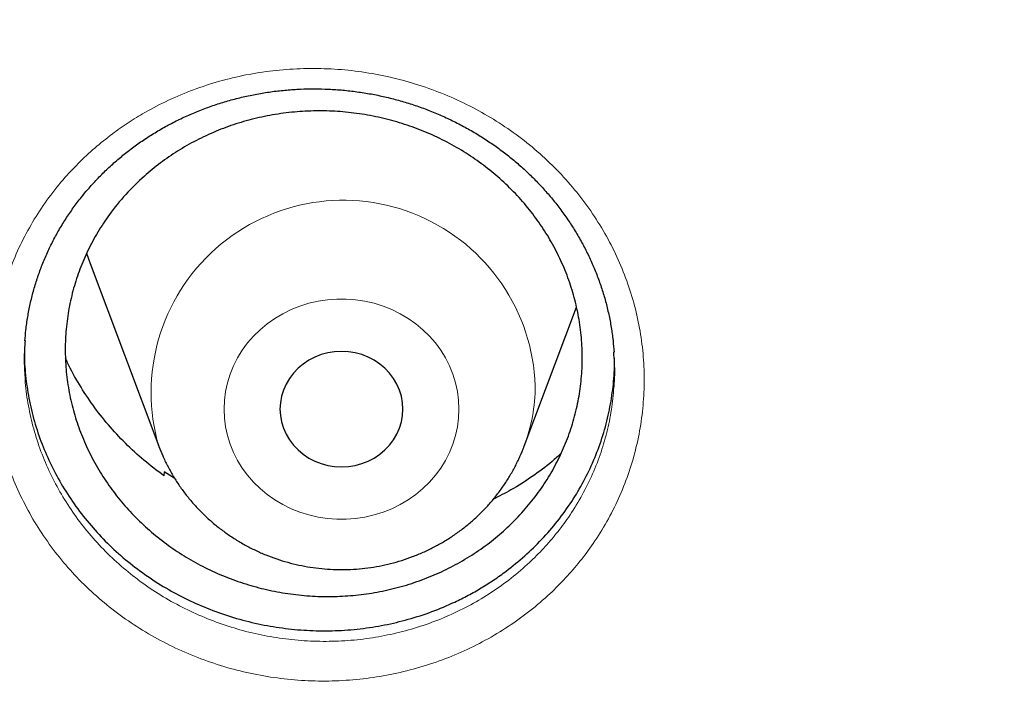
# Model space of a CAD drawing. Header units: millimetres. Extents: x 8 to 949, y 12 to 889.
# Tile 400 of 556: x 612.56 to 618.96, y 845.88 to 850.33. Entities that reach past the tile are written whole.
import ezdxf

# ---------------------------------------------------------------- set-up
doc = ezdxf.new("R2010")
doc.units = ezdxf.units.MM

msp = doc.modelspace()

# ---------------------------------------------------------------- linework, layer by layer
at = {"color": 7, "linetype": 'Continuous', "lineweight": 30}
for p, q in [((613.0157, 848.7455), (613.4627, 847.5573)), ((615.8389, 847.5573), (616.1792, 848.4617)), ((613.4627, 847.5573), (613.4636, 847.5551)), ((613.4977, 847.392), (613.4955, 847.3657)), ((613.5667, 847.3474), (613.4977, 847.392))]:
    msp.add_line(p, q, dxfattribs=at)
at = {"color": 7, "linetype": 'Continuous', "lineweight": 30, "flags": 128}
for points in [[(612.9923, 848.8124), (613.0046, 848.776), (613.0157, 848.7455)], [(615.0508, 847.7988), (615.0483, 847.8408), (615.0408, 847.8823), (615.0284, 847.9227), (615.0112, 847.9616), (614.9895, 847.9984), (614.9635, 848.0327), (614.9337, 848.0641), (614.9002, 848.0922), (614.8636, 848.1165), (614.8244, 848.1369), (614.7829, 848.153), (614.7398, 848.1646), (614.6956, 848.1717), (614.6508, 848.174), (614.606, 848.1717), (614.5618, 848.1646), (614.5187, 848.153), (614.4773, 848.1369), (614.438, 848.1165), (614.4014, 848.0922), (614.368, 848.0641), (614.3381, 848.0327), (614.3121, 847.9984), (614.2904, 847.9616), (614.2733, 847.9227), (614.2608, 847.8823), (614.2533, 847.8408), (614.2508, 847.7988), (614.2533, 847.7567), (614.2608, 847.7152), (614.2733, 847.6748), (614.2904, 847.6359), (614.3121, 847.5991), (614.3381, 847.5648), (614.368, 847.5334), (614.4014, 847.5053), (614.438, 847.481), (614.4773, 847.4606), (614.5187, 847.4445), (614.5618, 847.4329), (614.606, 847.4258), (614.6508, 847.4235), (614.6956, 847.4258), (614.7398, 847.4329), (614.7829, 847.4445), (614.8244, 847.4606), (614.8636, 847.481), (614.9002, 847.5053), (614.9337, 847.5334), (614.9635, 847.5648), (614.9895, 847.5991), (615.0112, 847.6359), (615.0284, 847.6748), (615.0408, 847.7152), (615.0483, 847.7567), (615.0508, 847.7988)]]:
    msp.add_lwpolyline(points, dxfattribs=at)
at = {"color": 252, "linetype": 'Continuous', "lineweight": 0, "flags": 128}
msp.add_lwpolyline([(615.4145, 847.7988), (615.412, 847.8564), (615.4046, 847.9137), (615.3923, 847.9702), (615.3752, 848.0256), (615.3533, 848.0796), (615.327, 848.1317), (615.2962, 848.1817), (615.2613, 848.2292), (615.2224, 848.2739), (615.1798, 848.3155), (615.1338, 848.3537), (615.0846, 848.3884), (615.0326, 848.4192), (614.9782, 848.446), (614.9216, 848.4686), (614.8633, 848.4869), (614.8036, 848.5007), (614.7429, 848.51), (614.6816, 848.5146), (614.6201, 848.5146), (614.5588, 848.51), (614.4981, 848.5007), (614.4383, 848.4869), (614.38, 848.4686), (614.3234, 848.446), (614.269, 848.4192), (614.217, 848.3884), (614.1678, 848.3537), (614.1218, 848.3155), (614.0792, 848.2739), (614.0403, 848.2292), (614.0054, 848.1817), (613.9746, 848.1317), (613.9483, 848.0796), (613.9265, 848.0256), (613.9094, 847.9702), (613.8971, 847.9137), (613.8896, 847.8564), (613.8872, 847.7988), (613.8896, 847.7411), (613.8971, 847.6838), (613.9094, 847.6273), (613.9265, 847.5719), (613.9483, 847.5179), (613.9746, 847.4658), (614.0054, 847.4158), (614.0403, 847.3684), (614.0792, 847.3237), (614.1218, 847.282), (614.1678, 847.2438), (614.217, 847.2091), (614.269, 847.1783), (614.3234, 847.1515), (614.38, 847.1289), (614.4383, 847.1106), (614.4981, 847.0968), (614.5588, 847.0875), (614.6201, 847.0829), (614.6816, 847.0829), (614.7429, 847.0875), (614.8036, 847.0968), (614.8633, 847.1106), (614.9216, 847.1289), (614.9782, 847.1515), (615.0326, 847.1783), (615.0846, 847.2091), (615.1338, 847.2438), (615.1798, 847.282), (615.2224, 847.3237), (615.2613, 847.3684), (615.2962, 847.4158), (615.327, 847.4658), (615.3533, 847.5179), (615.3752, 847.5719), (615.3923, 847.6273), (615.4046, 847.6838), (615.412, 847.7411), (615.4145, 847.7988)], dxfattribs=at)
at = {"color": 252, "linetype": 'Continuous', "lineweight": 0}
for centre, radius, start, end in [((614.662, 847.9078), 1.2495, 1.96822, 196.29262), ((614.7934, 847.9514), 1.1173, 339.41437, 359.96258)]:
    msp.add_arc(centre, radius, start, end, dxfattribs=at)
for points, knots in [([(628.0008, 880.2977), (627.5042, 880.2918), (626.5111, 880.2799), (625.0242, 880.1843), (623.5431, 880.0318), (622.0707, 879.8172), (620.6184, 879.544), (619.1888, 879.2136), (617.7842, 878.828), (616.3987, 878.3858), (615.0266, 877.8848), (613.6709, 877.3249), (612.3348, 876.706), (611.0291, 876.0325), (609.7561, 875.3058), (608.5258, 874.5319), (607.3398, 873.7134), (606.1995, 872.8528), (605.0998, 871.9468), (604.0365, 870.9914), (603.0124, 869.9874), (602.0305, 868.9358), (601.0988, 867.8448), (600.2192, 866.7164), (599.3982, 865.5597), (598.6363, 864.3776), (597.9338, 863.1732), (597.2873, 861.9413), (596.6947, 860.6768), (596.1581, 859.3816), (595.6798, 858.0575), (595.2641, 856.715), (594.9117, 855.3567), (594.625, 853.9933), (594.4032, 852.6277), (594.2455, 851.2627), (594.1508, 849.8925), (594.119, 848.5115), (594.1515, 847.1222), (594.2498, 845.7272), (594.4133, 844.3376), (594.6418, 842.9562), (594.933, 841.5936), (595.2851, 840.2524), (595.6962, 838.9346), (596.1675, 837.6347), (596.7015, 836.3474), (597.2982, 835.0755), (597.958, 833.822), (598.6759, 832.597), (599.4504, 831.4027), (600.2753, 830.2484), (601.1477, 829.1357), (602.065, 828.0658), (603.0306, 827.0341), (604.049, 826.0365), (605.1191, 825.0757), (606.24, 824.1545), (607.4029, 823.2804), (608.6056, 822.4551), (609.8385, 821.6849), (611.0984, 820.9701), (612.3822, 820.311), (613.6952, 819.7045), (615.043, 819.1484), (616.4236, 818.645), (617.8348, 818.1963), (619.2658, 817.8063), (620.7136, 817.4757), (622.1668, 817.2067), (623.6223, 816.9986), (625.0773, 816.8507), (626.5377, 816.7618), (628.0097, 816.7319), (629.4905, 816.7625), (630.9774, 816.8546), (632.4585, 817.008), (633.9309, 817.2224), (635.3833, 817.4957), (636.8129, 817.826), (638.2174, 818.2117), (639.6029, 818.6539), (640.975, 819.1548), (642.3307, 819.7147), (643.6668, 820.3337), (644.9726, 821.0072), (646.2455, 821.7339), (647.4758, 822.5078), (648.6618, 823.3263), (649.8022, 824.1869), (650.9018, 825.0928), (651.9652, 826.0483), (652.9893, 827.0523), (653.9712, 828.1038), (654.9028, 829.1949), (655.7825, 830.3233), (656.6035, 831.48), (657.3653, 832.662), (658.0678, 833.8665), (658.7143, 835.0983), (659.307, 836.3628), (659.8436, 837.6581), (660.3218, 838.9821), (660.7375, 840.3246), (661.0899, 841.683), (661.3766, 843.0464), (661.5984, 844.412), (661.7561, 845.777), (661.8509, 847.1471), (661.8827, 848.5281), (661.8501, 849.9175), (661.7519, 851.3124), (661.5883, 852.702), (661.3599, 854.0835), (661.0686, 855.446), (660.7165, 856.7873), (660.3054, 858.105), (659.8341, 859.4049), (659.3002, 860.6922), (658.7034, 861.9641), (658.0436, 863.2176), (657.3258, 864.4427), (656.5512, 865.637), (655.7263, 866.7912), (654.8539, 867.904), (653.9367, 868.9738), (652.971, 870.0055), (651.9526, 871.0032), (650.8825, 871.964), (649.7616, 872.8852), (648.5987, 873.7593), (647.396, 874.5845), (646.1631, 875.3548), (644.9032, 876.0696), (643.6194, 876.7287), (642.3064, 877.3352), (640.9586, 877.8912), (639.578, 878.3947), (638.1668, 878.8433), (636.7358, 879.2334), (635.288, 879.564), (633.8348, 879.8329), (632.3793, 880.0412), (630.9243, 880.1883), (629.4639, 880.2805), (628.4885, 880.292), (628.0008, 880.2977)], [0, 0, 0, 0, 0.007, 0.014, 0.021, 0.028, 0.035, 0.041875, 0.04875, 0.055625, 0.0625, 0.0695, 0.0765, 0.0835, 0.0905, 0.0975, 0.104375, 0.11125, 0.118125, 0.125, 0.132, 0.139, 0.146, 0.153, 0.16, 0.166875, 0.17375, 0.180625, 0.1875, 0.1945, 0.2015, 0.2085, 0.2155, 0.2225, 0.229375, 0.23625, 0.243125, 0.25, 0.257, 0.264, 0.271, 0.278, 0.285, 0.291875, 0.29875, 0.305625, 0.3125, 0.3195, 0.3265, 0.3335, 0.3405, 0.3475, 0.354375, 0.36125, 0.368125, 0.375, 0.382, 0.389, 0.396, 0.403, 0.41, 0.416875, 0.42375, 0.430625, 0.4375, 0.4445, 0.4515, 0.4585, 0.4655, 0.4725, 0.479375, 0.48625, 0.493125, 0.5, 0.507, 0.514, 0.521, 0.528, 0.535, 0.541875, 0.54875, 0.555625, 0.5625, 0.5695, 0.5765, 0.5835, 0.5905, 0.5975, 0.604375, 0.61125, 0.618125, 0.625, 0.632, 0.639, 0.646, 0.653, 0.66, 0.666875, 0.67375, 0.680625, 0.6875, 0.6945, 0.7015, 0.7085, 0.7155, 0.7225, 0.729375, 0.73625, 0.743125, 0.75, 0.757, 0.764, 0.771, 0.778, 0.785, 0.791875, 0.79875, 0.805625, 0.8125, 0.8195, 0.8265, 0.8335, 0.8405, 0.8475, 0.854375, 0.86125, 0.868125, 0.875, 0.882, 0.889, 0.896, 0.903, 0.91, 0.916875, 0.92375, 0.930625, 0.9375, 0.9445, 0.9515, 0.9585, 0.9655, 0.9725, 0.979375, 0.98625, 0.993125, 1, 1, 1, 1]), ([(613.1604, 849.5886), (613.1945, 849.6131), (613.2626, 849.6621), (613.3841, 849.7361), (613.5253, 849.8095), (613.6876, 849.8774), (613.8556, 849.9325), (614.028, 849.9739), (614.2039, 850.0011), (614.3821, 850.0146), (614.5611, 850.014), (614.7396, 849.9994), (614.9166, 849.9703), (615.0909, 849.9274), (615.2611, 849.871), (615.4256, 849.8016), (615.5833, 849.7192), (615.7334, 849.6248), (615.8748, 849.5191), (616.0063, 849.4029), (616.1267, 849.2767), (616.2358, 849.1415), (616.3327, 848.9984), (616.4164, 848.8486), (616.4862, 848.6928), (616.542, 848.5322), (616.5835, 848.3681), (616.6102, 848.2016), (616.6216, 848.0337), (616.6179, 847.8655), (616.5993, 847.6985), (616.5658, 847.534), (616.5174, 847.3733), (616.4549, 847.217), (616.3788, 847.0664), (616.294, 846.9304), (616.2034, 846.8085), (616.1098, 846.6999), (616.0019, 846.5913), (615.8779, 846.4851), (615.737, 846.3837), (615.5874, 846.2938), (615.4304, 846.2162), (615.2666, 846.1517), (615.0972, 846.1004), (614.9237, 846.0624), (614.7472, 846.0383), (614.5688, 846.0287), (614.3897, 846.0331), (614.2112, 846.0514), (614.035, 846.0837), (613.8622, 846.1301), (613.6937, 846.19), (613.5308, 846.2627), (613.3749, 846.3477), (613.2271, 846.445), (613.0881, 846.5537), (612.9591, 846.6726), (612.8412, 846.801), (612.7354, 846.9381), (612.642, 847.083), (612.5617, 847.2345), (612.4949, 847.3914), (612.4427, 847.5532), (612.4051, 847.7186), (612.3823, 847.8862), (612.3744, 848.0544), (612.382, 848.2223), (612.4046, 848.3888), (612.4419, 848.5526), (612.4937, 848.7125), (612.5599, 848.8672), (612.6399, 849.0161), (612.7328, 849.1579), (612.8329, 849.2852), (612.9378, 849.3979), (613.0445, 849.4981), (613.1218, 849.5585), (613.1604, 849.5886)], [0, 0, 0, 0, 0.009735, 0.019471, 0.03285, 0.046276, 0.059702, 0.07308, 0.086472, 0.099911, 0.11335, 0.12674, 0.14017, 0.153648, 0.167126, 0.180556, 0.193966, 0.207424, 0.220882, 0.234292, 0.247695, 0.261147, 0.274598, 0.288001, 0.301391, 0.314829, 0.328266, 0.341656, 0.355058, 0.368507, 0.381957, 0.395359, 0.408726, 0.42214, 0.435553, 0.448918, 0.460166, 0.471428, 0.482676, 0.496059, 0.50949, 0.522921, 0.536304, 0.549683, 0.56311, 0.576537, 0.589916, 0.60332, 0.616772, 0.630224, 0.643628, 0.657032, 0.670484, 0.683935, 0.697339, 0.710754, 0.724216, 0.737679, 0.751094, 0.764482, 0.777918, 0.791355, 0.804744, 0.818172, 0.831648, 0.845125, 0.858555, 0.871948, 0.88539, 0.898832, 0.912226, 0.925592, 0.939005, 0.952419, 0.965785, 0.977185, 0.9886, 1, 1, 1, 1]), ([(612.5929, 848.0055), (612.5933, 847.9943), (612.5958, 847.9322), (612.6136, 847.8198), (612.6466, 847.6699), (612.6941, 847.5235), (612.7545, 847.3812), (612.8273, 847.244), (612.9118, 847.1127), (613.0075, 846.9884), (613.1143, 846.8721), (613.2311, 846.7642), (613.3568, 846.6657), (613.4906, 846.5774), (613.6317, 846.5002), (613.7791, 846.4342), (613.9316, 846.3798), (614.088, 846.3375), (614.2475, 846.308), (614.409, 846.2911), (614.5711, 846.2869), (614.7326, 846.2954), (614.8923, 846.3169), (615.0493, 846.351), (615.2026, 846.3972), (615.3508, 846.4554), (615.4929, 846.5254), (615.6283, 846.6065), (615.7558, 846.698), (615.868, 846.794), (615.9657, 846.8921), (616.0505, 846.9904), (616.1326, 847.1005), (616.2093, 847.2236), (616.2782, 847.3598), (616.3348, 847.5011), (616.3783, 847.6466), (616.409, 847.7928), (616.4181, 847.8911), (616.4225, 847.9391)], [0, 0, 0, 0, 0.006204, 0.034344, 0.062482, 0.090519, 0.118482, 0.146544, 0.174605, 0.202567, 0.230574, 0.258682, 0.286789, 0.314797, 0.342786, 0.370875, 0.398965, 0.426954, 0.454942, 0.483029, 0.511117, 0.539104, 0.56704, 0.595074, 0.623109, 0.651044, 0.678984, 0.707024, 0.735062, 0.763001, 0.786503, 0.810033, 0.833535, 0.86144, 0.889444, 0.917452, 0.945361, 0.973337, 1, 1, 1, 1])]:
    msp.add_open_spline(points, degree=3, knots=knots, dxfattribs=at)
at = {"color": 7, "linetype": 'Continuous', "lineweight": 30}
for points, knots in [([(593.1495, 851.204), (593.1478, 851.1811), (593.1443, 851.1328), (593.1392, 851.0565), (593.1335, 850.9687), (593.1272, 850.8686), (593.1203, 850.7562), (593.1133, 850.635), (593.1062, 850.5043), (593.0993, 850.3651), (593.0927, 850.2174), (593.0856, 850.0397), (593.0785, 849.8295), (593.0721, 849.5844), (593.0675, 849.3231), (593.065, 849.0455), (593.0651, 848.7519), (593.0683, 848.4421), (593.0751, 848.1161), (593.0845, 847.8191), (593.0953, 847.5548), (593.106, 847.3317), (593.1181, 847.1144), (593.1309, 846.909), (593.1444, 846.7128), (593.1583, 846.5266), (593.1726, 846.3508), (593.1866, 846.1894), (593.2, 846.0424), (593.2128, 845.9099), (593.2244, 845.7936), (593.2349, 845.6929), (593.244, 845.6075), (593.252, 845.5348), (593.2587, 845.4748), (593.2637, 845.4305), (593.2672, 845.3994), (593.27, 845.3756), (593.2731, 845.3491), (593.2771, 845.315), (593.282, 845.2729), (593.2879, 845.2237), (593.2957, 845.1596), (593.3057, 845.0787), (593.3184, 844.9791), (593.333, 844.8674), (593.3502, 844.7386), (593.3706, 844.5923), (593.3937, 844.4316), (593.4186, 844.2654), (593.4444, 844.0986), (593.4711, 843.9323), (593.4986, 843.7666), (593.527, 843.6015), (593.5768, 843.3201), (593.6514, 842.9244), (593.7522, 842.4342), (593.8568, 841.9634), (593.965, 841.5077), (594.0823, 841.0451), (594.1901, 840.6457), (594.2849, 840.3108), (594.3635, 840.042), (594.4453, 839.7713), (594.5183, 839.5375), (594.5794, 839.3465), (594.6257, 839.2043), (594.6673, 839.0784), (594.7041, 838.9687), (594.7357, 838.8753), (594.7621, 838.798), (594.7833, 838.7365), (594.802, 838.6826), (594.822, 838.6252), (594.8468, 838.5544), (594.8776, 838.4674), (594.9143, 838.3647), (594.9572, 838.246), (595.0051, 838.1154), (595.0577, 837.9738), (595.115, 837.822), (595.1783, 837.6568), (595.248, 837.4783), (595.3318, 837.2675), (595.4278, 837.0312), (595.534, 836.7767), (595.6508, 836.5031), (595.7781, 836.2129), (595.9157, 835.9083), (596.0508, 835.6175), (596.1837, 835.3385), (596.314, 835.0715), (596.4414, 834.8165), (596.5646, 834.5753), (596.6831, 834.3478), (596.7968, 834.1337), (596.9052, 833.933), (597.0937, 833.5899), (597.3713, 833.1016), (597.6485, 832.639), (597.829, 832.3468), (597.9062, 832.223), (597.9841, 832.0993), (598.0626, 831.9759), (598.1418, 831.8526), (598.2217, 831.7295), (598.301, 831.6086), (598.3719, 831.5013), (598.432, 831.4113), (598.4797, 831.3402), (598.5201, 831.2803), (598.5532, 831.2315), (598.5788, 831.1938), (598.6003, 831.1623), (598.6221, 831.1303), (598.6487, 831.0914), (598.6843, 831.0397), (598.7297, 830.974), (598.7859, 830.893), (598.8512, 830.7996), (598.9257, 830.6939), (599.0096, 830.5759), (599.098, 830.4527), (599.1901, 830.3257), (599.2852, 830.1958), (599.3878, 830.0572), (599.4979, 829.9101), (599.6157, 829.7545), (599.741, 829.5911), (599.9074, 829.377), (600.1117, 829.119), (600.3514, 828.8234), (600.5977, 828.5265), (600.8504, 828.2292), (601.1087, 827.9324), (601.3612, 827.649), (601.6075, 827.3786), (601.8472, 827.1211), (602.0759, 826.8805), (602.2932, 826.6562), (602.4993, 826.4473), (602.6983, 826.2489), (602.89, 826.0609), (603.0909, 825.867), (603.3016, 825.6671), (603.5263, 825.4577), (603.7524, 825.2509), (603.9838, 825.0429), (604.2207, 824.8341), (604.4631, 824.6243), (604.7041, 824.4198), (604.9434, 824.2205), (605.1805, 824.0264), (605.4225, 823.832), (605.6694, 823.6374), (605.9206, 823.443), (606.1427, 823.2744), (606.3289, 823.1352), (606.4731, 823.0287), (606.6023, 822.9341), (606.7166, 822.8513), (606.8067, 822.7865), (606.8753, 822.7374), (606.9251, 822.702), (606.9661, 822.6728), (606.998, 822.6502), (607.0255, 822.6308), (607.0597, 822.6067), (607.1077, 822.573), (607.1719, 822.528), (607.2496, 822.4739), (607.3408, 822.4108), (607.4457, 822.3388), (607.5643, 822.2579), (607.6969, 822.1685), (607.91, 822.0261), (608.2023, 821.8344), (608.5724, 821.5983), (608.9502, 821.3638), (609.3355, 821.1313), (609.7283, 820.9011), (610.1286, 820.6733), (610.5365, 820.4482), (610.9883, 820.2065), (611.4859, 819.9499), (612.0313, 819.6802), (612.5873, 819.417), (613.1497, 819.1625), (613.752, 818.9024), (614.3916, 818.6404), (615.0681, 818.3792), (615.7421, 818.1345), (616.4128, 817.9058), (617.0798, 817.6927), (617.7304, 817.4985), (618.364, 817.3219), (618.9805, 817.1615), (619.5939, 817.0132), (620.2063, 816.876), (620.8761, 816.7379), (621.6048, 816.6022), (622.3928, 816.4728), (623.1837, 816.3604), (623.9771, 816.2649), (624.7679, 816.187), (625.5556, 816.1263), (626.3398, 816.0825), (627.1248, 816.0554), (627.9151, 816.045), (628.7102, 816.0517), (629.5096, 816.0758), (630.3082, 816.1173), (631.1057, 816.1759), (631.8967, 816.2512), (632.6812, 816.3428), (633.4594, 816.4504), (634.2368, 816.5746), (635.0185, 816.7165), (635.8041, 816.8767), (636.5931, 817.0556), (637.3805, 817.2524), (638.1657, 817.4672), (638.892, 817.6833), (639.5604, 817.8968), (640.1739, 818.1049), (640.7903, 818.3263), (641.4115, 818.5625), (642.0179, 818.8061), (642.6091, 819.0562), (643.1847, 819.3115), (643.7629, 819.5805), (644.3434, 819.8632), (644.9258, 820.16), (645.5097, 820.4713), (645.9836, 820.7353), (646.3463, 820.944), (646.5946, 821.0895), (646.8327, 821.2317), (647.0596, 821.3695), (647.2753, 821.5027), (647.4799, 821.631), (647.6796, 821.7581), (647.8736, 821.8834), (648.0614, 822.0064), (648.2365, 822.1227), (648.3989, 822.2319), (648.5332, 822.3232), (648.6418, 822.3978), (648.7273, 822.4568), (648.8073, 822.5124), (648.8794, 822.5628), (648.9415, 822.6064), (648.9916, 822.6418), (649.0335, 822.6714), (649.0748, 822.7007), (649.1227, 822.7348), (649.1801, 822.7759), (649.2457, 822.823), (649.3181, 822.8753), (649.4126, 822.9438), (649.5317, 823.031), (649.678, 823.1391), (649.8382, 823.2589), (650.0121, 823.3906), (650.1996, 823.5345), (650.4003, 823.6909), (650.6141, 823.86), (650.8404, 824.0422), (651.0792, 824.2377), (651.3299, 824.447), (651.5886, 824.6673), (651.8487, 824.8934), (652.104, 825.1198), (652.3815, 825.371), (652.6789, 825.6466), (652.9937, 825.946), (653.295, 826.24), (653.5906, 826.5357), (653.8799, 826.8323), (654.1624, 827.1293), (654.4308, 827.4184), (654.6855, 827.6991), (654.9269, 827.9712), (655.1701, 828.2512), (655.4202, 828.5458), (655.6823, 828.8623), (655.9472, 829.1904), (656.2259, 829.5448), (656.5178, 829.927), (656.745, 830.234), (656.8984, 830.4456), (656.976, 830.5535), (657.0491, 830.656), (657.1155, 830.75), (657.175, 830.8347), (657.2278, 830.9103), (657.2738, 830.9766), (657.3131, 831.0336), (657.3459, 831.0812), (657.3721, 831.1195), (657.3937, 831.151), (657.4159, 831.1836), (657.4431, 831.2236), (657.4775, 831.2743), (657.5177, 831.3339), (657.5702, 831.4121), (657.6364, 831.5114), (657.7176, 831.6344), (657.8085, 831.7734), (657.9087, 831.9284), (658.018, 832.0998), (658.1335, 832.2836), (658.2548, 832.4794), (658.381, 832.6866), (658.5124, 832.9061), (658.6449, 833.1315), (658.8074, 833.4132), (658.9942, 833.7455), (659.2013, 834.1258), (659.3953, 834.4936), (659.5767, 834.8484), (659.7461, 835.1899), (659.9039, 835.5179), (660.0509, 835.832), (660.1889, 836.1357), (660.3221, 836.4368), (660.4679, 836.7762), (660.6276, 837.1609), (660.7998, 837.5935), (660.9268, 837.9271), (661.0101, 838.1524), (661.0493, 838.2597), (661.0843, 838.3565), (661.1148, 838.4416), (661.1408, 838.5149), (661.1634, 838.5789), (661.182, 838.6321), (661.1969, 838.6747), (661.2095, 838.7111), (661.2242, 838.7536), (661.2434, 838.8095), (661.2672, 838.8791), (661.2943, 838.959), (661.3244, 839.049), (661.3577, 839.149), (661.3966, 839.2676), (661.4414, 839.4063), (661.4924, 839.5667), (661.547, 839.7417), (661.6049, 839.9317), (661.6655, 840.1351), (661.7276, 840.3491), (661.7897, 840.5688), (661.8505, 840.7903), (661.9493, 841.1605), (662.0795, 841.679), (662.2316, 842.3461), (662.3443, 842.8947), (662.4255, 843.3245), (662.4806, 843.6334), (662.5311, 843.9341), (662.5767, 844.2217), (662.6127, 844.4632), (662.6408, 844.6616), (662.6624, 844.82), (662.6824, 844.972), (662.6977, 845.0935), (662.7088, 845.183), (662.7155, 845.239), (662.7209, 845.2842), (662.725, 845.3185), (662.7279, 845.3432), (662.7309, 845.3689), (662.7349, 845.404), (662.7408, 845.4558), (662.7483, 845.5225), (662.7573, 845.6042), (662.7676, 845.7008), (662.7791, 845.8124), (662.7965, 845.9877), (662.8186, 846.2262), (662.8437, 846.5276), (662.8667, 846.8426), (662.8872, 847.1711), (662.9049, 847.5133), (662.9198, 847.884), (662.9309, 848.2845), (662.9368, 848.7159), (662.9366, 849.0809), (662.9333, 849.3709), (662.9296, 849.5768), (662.9247, 849.7725), (662.919, 849.9573), (662.9122, 850.1455), (662.9041, 850.3347), (662.8949, 850.5229), (662.8856, 850.6933), (662.8765, 850.8459), (662.8678, 850.9809), (662.8599, 851.0981), (662.8545, 851.1707), (662.8521, 851.204)], [0, 0, 0, 0, 0.0006002, 0.0012692, 0.0020128, 0.0029471, 0.0039857, 0.0051204, 0.0063345, 0.0076279, 0.0090004, 0.0104521, 0.0125774, 0.0148526, 0.0172774, 0.019852, 0.0225763, 0.0254503, 0.028474, 0.0316474, 0.0337187, 0.0358343, 0.0378624, 0.0397716, 0.041562, 0.0433311, 0.0449665, 0.0464683, 0.0478364, 0.0490709, 0.0501717, 0.0510871, 0.0518838, 0.0525616, 0.0531206, 0.0535608, 0.0538025, 0.05399, 0.0542257, 0.0545453, 0.0549432, 0.0554026, 0.0559226, 0.0567366, 0.0576652, 0.0587083, 0.0598661, 0.0612713, 0.0628076, 0.0643726, 0.0659334, 0.06749, 0.0690425, 0.0705908, 0.072135, 0.0769608, 0.0817456, 0.085991, 0.0903009, 0.0946998, 0.0991878, 0.1017399, 0.10432, 0.1069279, 0.1095552, 0.1110888, 0.1124659, 0.1136867, 0.1147511, 0.115659, 0.1164105, 0.1170057, 0.1174557, 0.1179854, 0.1186824, 0.1195285, 0.1205322, 0.1216936, 0.1230126, 0.1243708, 0.1258634, 0.1274905, 0.129252, 0.131148, 0.1337463, 0.1362828, 0.138749, 0.1419418, 0.1450086, 0.1479493, 0.1507639, 0.153506, 0.1561169, 0.1585965, 0.1609449, 0.163162, 0.165248, 0.167204, 0.1739014, 0.1806415, 0.1819705, 0.1833011, 0.1846334, 0.1859673, 0.1873028, 0.18864, 0.1899788, 0.191253, 0.1921547, 0.1929346, 0.1935927, 0.194129, 0.1945435, 0.1948386, 0.1951701, 0.1955992, 0.1961266, 0.1968834, 0.1977802, 0.1988171, 0.1999941, 0.2013111, 0.2027682, 0.2041286, 0.2055919, 0.2071581, 0.2088271, 0.210599, 0.2124738, 0.2144343, 0.2179813, 0.2214295, 0.2247789, 0.228465, 0.2320236, 0.2354546, 0.238758, 0.2419339, 0.2449822, 0.2477396, 0.2503836, 0.2529143, 0.2553317, 0.2576358, 0.260453, 0.2631667, 0.2659194, 0.2687131, 0.2715477, 0.2744232, 0.2773397, 0.2800492, 0.282793, 0.2855713, 0.2883841, 0.2912312, 0.29409, 0.2958607, 0.2974611, 0.2988911, 0.3001508, 0.3012402, 0.3018613, 0.3024093, 0.3028744, 0.303208, 0.303456, 0.3037747, 0.3043282, 0.305027, 0.3058709, 0.30686, 0.3079943, 0.3092737, 0.3106983, 0.3122681, 0.3161242, 0.3200332, 0.3239867, 0.3279846, 0.3320268, 0.3361135, 0.3402445, 0.34442, 0.3497321, 0.3551143, 0.3605666, 0.3660438, 0.3714685, 0.377935, 0.3843236, 0.3906338, 0.3968658, 0.4030197, 0.4090954, 0.4147526, 0.4203403, 0.4258591, 0.4313502, 0.4368411, 0.4438295, 0.4508178, 0.4578059, 0.4647939, 0.4717817, 0.4786447, 0.4855076, 0.4923705, 0.4992336, 0.5062215, 0.5132092, 0.5201969, 0.5271846, 0.5341724, 0.5410356, 0.5479014, 0.5547886, 0.5617012, 0.5687655, 0.5758562, 0.582973, 0.5901162, 0.5972856, 0.6029372, 0.6086155, 0.6143768, 0.6202297, 0.626174, 0.6316572, 0.6372159, 0.6428503, 0.6485603, 0.654346, 0.6602074, 0.6661445, 0.6687788, 0.6713477, 0.6738114, 0.67617, 0.6784235, 0.6805718, 0.6826149, 0.6847409, 0.6867397, 0.6886111, 0.6903554, 0.6919723, 0.692952, 0.6938783, 0.6947512, 0.6955563, 0.6962348, 0.6967805, 0.6971966, 0.6976092, 0.6981338, 0.6987706, 0.6994986, 0.7002961, 0.701163, 0.7026244, 0.7042486, 0.7060355, 0.7079852, 0.7100976, 0.7123729, 0.7148108, 0.7174116, 0.7201752, 0.7231016, 0.7261903, 0.7293146, 0.7323771, 0.7353776, 0.7394022, 0.7433096, 0.7470999, 0.7507729, 0.7546078, 0.758306, 0.7618675, 0.7652924, 0.7685806, 0.7717322, 0.775356, 0.7790751, 0.7828975, 0.7868235, 0.7913434, 0.7959931, 0.7972324, 0.7984694, 0.7996199, 0.8006663, 0.8016087, 0.8024471, 0.8031814, 0.8038116, 0.8043378, 0.80476, 0.8050781, 0.8053807, 0.8058366, 0.8063989, 0.8070547, 0.8078005, 0.8089725, 0.8103147, 0.811827, 0.8135094, 0.815362, 0.8173847, 0.8194477, 0.821662, 0.8240275, 0.8264501, 0.8288238, 0.8329408, 0.8369017, 0.8407065, 0.8443552, 0.8478478, 0.8511843, 0.8543646, 0.8573888, 0.8603672, 0.863429, 0.8675652, 0.8718449, 0.8762683, 0.8774111, 0.8784742, 0.8794215, 0.880253, 0.8809687, 0.8815687, 0.8821271, 0.8825246, 0.8828148, 0.8831907, 0.8837666, 0.8844458, 0.8852221, 0.8860955, 0.887066, 0.8881336, 0.8895429, 0.891092, 0.892781, 0.8946098, 0.8965785, 0.8986477, 0.9007711, 0.9028889, 0.9050009, 0.9113659, 0.9176783, 0.923938, 0.9268708, 0.9297918, 0.9326291, 0.935319, 0.9378617, 0.9393998, 0.9408785, 0.9422978, 0.9436549, 0.9442793, 0.944802, 0.9452231, 0.9455425, 0.9457603, 0.9459166, 0.9462603, 0.9467431, 0.9473651, 0.9481263, 0.9490266, 0.9500661, 0.9512448, 0.9539234, 0.9567268, 0.9596548, 0.9627074, 0.9658846, 0.9691864, 0.9730323, 0.9770346, 0.9811932, 0.9831925, 0.9851078, 0.9869197, 0.9886283, 0.9902336, 0.9921313, 0.9938611, 0.9954232, 0.9968178, 0.9980451, 0.9991056, 1, 1, 1, 1]), ([(613.0017, 849.2279), (613.0113, 849.2389), (613.0401, 849.2719), (613.0905, 849.3247), (613.154, 849.3854), (613.2206, 849.443), (613.2902, 849.4975), (613.3625, 849.5489), (613.4377, 849.5969), (613.5153, 849.6417), (613.5953, 849.6829), (613.6772, 849.7203), (613.761, 849.7539), (613.8465, 849.7838), (613.9337, 849.8099), (614.0223, 849.8321), (614.1119, 849.8503), (614.2023, 849.8644), (614.2931, 849.8745), (614.3841, 849.8803), (614.4756, 849.8821), (614.5675, 849.8799), (614.6597, 849.8735), (614.7517, 849.8631), (614.8429, 849.8486), (614.9331, 849.8302), (615.0217, 849.8079), (615.1089, 849.7817), (615.1947, 849.7516), (615.2794, 849.7176), (615.3628, 849.6797), (615.4445, 849.6381), (615.5241, 849.593), (615.601, 849.5446), (615.675, 849.4931), (615.7461, 849.4386), (615.8143, 849.381), (615.8799, 849.3202), (615.9426, 849.2564), (616.0022, 849.1897), (616.0584, 849.1206), (616.111, 849.0492), (616.1597, 848.9758), (616.2045, 848.9005), (616.2454, 848.8234), (616.2825, 848.7446), (616.3156, 848.664), (616.3445, 848.5822), (616.3692, 848.4991), (616.3897, 848.4151), (616.4058, 848.3302), (616.4174, 848.248), (616.4215, 848.1941), (616.4234, 848.1688)], [0, 0, 0, 0, 0.009976, 0.02987, 0.049719, 0.069549, 0.089376, 0.109211, 0.129068, 0.148955, 0.168872, 0.188725, 0.208481, 0.228309, 0.248183, 0.268076, 0.287951, 0.307776, 0.327523, 0.347215, 0.366904, 0.386726, 0.406634, 0.426577, 0.446494, 0.466325, 0.486023, 0.505596, 0.525209, 0.544975, 0.564851, 0.584786, 0.604725, 0.6246, 0.644358, 0.663984, 0.683643, 0.703444, 0.723329, 0.743265, 0.763219, 0.783148, 0.803018, 0.822815, 0.842599, 0.862509, 0.882425, 0.902354, 0.922301, 0.94227, 0.962269, 0.982303, 1, 1, 1, 1]), ([(613.3685, 849.314), (613.4028, 849.343), (613.4715, 849.4012), (613.5851, 849.4784), (613.706, 849.5476), (613.833, 849.6065), (613.9638, 849.6547), (614.0986, 849.6924), (614.2378, 849.7195), (614.3791, 849.7354), (614.5202, 849.7399), (614.6614, 849.7334), (614.8031, 849.7155), (614.9429, 849.6865), (615.0784, 849.6468), (615.2102, 849.5968), (615.3384, 849.536), (615.4608, 849.4652), (615.5754, 849.3859), (615.6828, 849.298), (615.7831, 849.2011), (615.8743, 849.0967), (615.9551, 848.9866), (616.026, 848.8708), (616.0869, 848.7488), (616.1367, 848.6225), (616.1746, 848.4941), (616.2011, 848.3634), (616.2158, 848.23), (616.2185, 848.0961), (616.2092, 847.964), (616.1883, 847.8332), (616.1553, 847.7034), (616.1107, 847.577), (616.0553, 847.4559), (615.9894, 847.3397), (615.9123, 847.2282), (615.8254, 847.1235), (615.7301, 847.0271), (615.6266, 846.9386), (615.5142, 846.8579), (615.3947, 846.7866), (615.2703, 846.7258), (615.1408, 846.6749), (615.0056, 846.6342), (614.8671, 846.6044), (614.7275, 846.586), (614.5866, 846.5786), (614.444, 846.5824), (614.302, 846.5975), (614.163, 846.6237), (614.0266, 846.6605), (613.8925, 846.7084), (613.7631, 846.7668), (613.6404, 846.8345), (613.524, 846.9115), (613.4136, 846.9981), (613.3114, 847.0931), (613.2188, 847.1948), (613.1354, 847.3032), (613.0613, 847.4188), (612.9978, 847.5397), (612.9458, 847.6638), (612.9049, 847.7914), (612.8752, 847.9228), (612.8576, 848.056), (612.852, 848.1886), (612.8582, 848.3209), (612.8764, 848.4534), (612.9065, 848.5838), (612.948, 848.7099), (613.0005, 848.8322), (613.0644, 848.9508), (613.1454, 849.0731), (613.2447, 849.1968), (613.3271, 849.2748), (613.3685, 849.314)], [0, 0, 0, 0, 0.013234, 0.026468, 0.040087, 0.053706, 0.06694, 0.080174, 0.093793, 0.107411, 0.120648, 0.133884, 0.147506, 0.161127, 0.174364, 0.187602, 0.201224, 0.214846, 0.228082, 0.241317, 0.254938, 0.268558, 0.28179, 0.295022, 0.308638, 0.322255, 0.335482, 0.34871, 0.362323, 0.375935, 0.38916, 0.402386, 0.415995, 0.429605, 0.442831, 0.456056, 0.469666, 0.483276, 0.496504, 0.509732, 0.523345, 0.536957, 0.550189, 0.563422, 0.577038, 0.590655, 0.603891, 0.617127, 0.630747, 0.644367, 0.657605, 0.670842, 0.684465, 0.698087, 0.711323, 0.72456, 0.738181, 0.751802, 0.765035, 0.778268, 0.791886, 0.805504, 0.818733, 0.831962, 0.845575, 0.859189, 0.872415, 0.885641, 0.899251, 0.912861, 0.926087, 0.939312, 0.952921, 0.966531, 0.983173, 1, 1, 1, 1]), ([(612.5921, 848.2427), (612.5939, 848.266), (612.598, 848.318), (612.6095, 848.398), (612.6256, 848.4825), (612.6461, 848.5658), (612.6709, 848.6478), (612.6999, 848.7284), (612.733, 848.8077), (612.7702, 848.8855), (612.8115, 848.9614), (612.8567, 849.0354), (612.9058, 849.1073), (612.9542, 849.1716), (612.9874, 849.2109), (613.0017, 849.2279)], [0, 0, 0, 0, 0.065119, 0.145077, 0.224899, 0.30447, 0.383737, 0.462766, 0.542181, 0.621565, 0.700955, 0.780387, 0.859894, 0.93951, 1, 1, 1, 1]), ([(612.5928, 848.2444), (612.5901, 848.2042), (612.5847, 848.1247), (612.5902, 848.045), (612.5929, 848.0055)], [0, 0, 0, 0, 0.504672, 1, 1, 1, 1]), ([(612.5888, 848.1915), (612.5884, 848.177), (612.5866, 848.1128), (612.5968, 847.9987), (612.6195, 847.8489), (612.657, 847.6999), (612.7076, 847.5541), (612.7708, 847.414), (612.8458, 847.2789), (612.9333, 847.1488), (613.0323, 847.0259), (613.141, 846.9122), (613.2593, 846.8071), (613.3877, 846.7106), (613.5242, 846.6248), (613.6663, 846.5507), (613.8141, 846.4878), (613.9683, 846.4363), (614.1265, 846.3973), (614.2859, 846.3711), (614.4469, 846.3574), (614.6098, 846.3565), (614.772, 846.3686), (614.9308, 846.3934), (615.0865, 846.4304), (615.2396, 846.4802), (615.3693, 846.5345), (615.4756, 846.5877), (615.5606, 846.6359), (615.6434, 846.6882), (615.6961, 846.7265), (615.7224, 846.7457)], [0, 0, 0, 0, 0.010634, 0.047379, 0.084125, 0.121929, 0.159733, 0.196534, 0.233336, 0.271195, 0.309052, 0.345947, 0.382842, 0.420811, 0.45878, 0.495622, 0.532465, 0.570375, 0.608284, 0.645153, 0.682023, 0.719963, 0.757904, 0.794751, 0.831599, 0.869516, 0.907433, 0.930449, 0.953465, 0.976733, 1, 1, 1, 1]), ([(613.4955, 847.3657), (613.4517, 847.3986), (613.364, 847.4646), (613.2437, 847.576), (613.1327, 847.6954), (613.0323, 847.823), (612.9446, 847.9584), (612.8859, 848.0615), (612.8607, 848.1205), (612.8564, 848.1304)], [0, 0, 0, 0, 0.160669, 0.321906, 0.483145, 0.643814, 0.805225, 0.967212, 1, 1, 1, 1]), ([(615.7224, 846.7457), (615.763, 846.7778), (615.8442, 846.8421), (615.9554, 846.9513), (616.058, 847.0696), (616.149, 847.1959), (616.2273, 847.3277), (616.2933, 847.4652), (616.347, 847.609), (616.3878, 847.7567), (616.4141, 847.9057), (616.4269, 848.0301), (616.4259, 848.1052), (616.4255, 848.1303)], [0, 0, 0, 0, 0.0944355, 0.1888744, 0.2860727, 0.383269, 0.477355, 0.5714432, 0.6682843, 0.7651252, 0.8589891, 0.9528524, 1, 1, 1, 1]), ([(616.4225, 847.9391), (616.4228, 847.9416), (616.4288, 847.9945), (616.4294, 848.072), (616.4237, 848.1465), (616.4218, 848.1703)], [0, 0, 0, 0, 0.033155, 0.691204, 1, 1, 1, 1]), ([(613.4638, 847.5551), (613.4715, 847.5353), (613.4881, 847.4931), (613.5183, 847.4304), (613.5534, 847.3669), (613.5925, 847.3056), (613.6352, 847.2465), (613.6815, 847.19), (613.7312, 847.1362), (613.7842, 847.0853), (613.8402, 847.0375), (613.8991, 846.9929), (613.9607, 846.9518), (614.0247, 846.9142), (614.0909, 846.8804), (614.1592, 846.8503), (614.2292, 846.8242), (614.3007, 846.8022), (614.3736, 846.7842), (614.4474, 846.7705), (614.5219, 846.761), (614.597, 846.7557), (614.6723, 846.7548), (614.7475, 846.7582), (614.8224, 846.7659), (614.8968, 846.7779), (614.9702, 846.7941), (615.0426, 846.8145), (615.1135, 846.839), (615.1829, 846.8675), (615.2503, 846.9), (615.3156, 846.9363), (615.3785, 846.9763), (615.4389, 847.0198), (615.4964, 847.0667), (615.5509, 847.1168), (615.6022, 847.1699), (615.6501, 847.2258), (615.6944, 847.2844), (615.735, 847.3454), (615.7718, 847.4085), (615.8043, 847.4737), (615.8267, 847.5239), (615.8369, 847.5528), (615.839, 847.5588)], [0, 0, 0, 0, 0.021113, 0.045104, 0.069118, 0.093158, 0.117226, 0.141324, 0.165454, 0.189616, 0.213812, 0.23804, 0.262302, 0.286594, 0.310917, 0.335268, 0.359645, 0.384047, 0.40847, 0.432913, 0.457373, 0.481847, 0.506331, 0.530824, 0.555322, 0.579821, 0.604319, 0.628811, 0.653295, 0.677769, 0.702227, 0.726668, 0.751088, 0.775484, 0.799853, 0.824194, 0.848503, 0.872779, 0.897021, 0.921228, 0.9454, 0.969538, 0.993642, 1, 1, 1, 1]), ([(616.0785, 847.5111), (616.0593, 847.4934), (616.0008, 847.4391), (615.8919, 847.3593), (615.7646, 847.2768), (615.677, 847.2329), (615.6387, 847.2136)], [0, 0, 0, 0, 0.148259, 0.453882, 0.760599, 1, 1, 1, 1]), ([(595.5592, 846.7631), (595.5601, 846.7485), (595.5679, 846.6155), (595.5868, 846.3643), (595.6163, 846.0096), (595.6506, 845.6552), (595.6892, 845.3012), (595.7323, 844.9476), (595.7797, 844.5945), (595.8315, 844.242), (595.8877, 843.8901), (595.9483, 843.5388), (596.0132, 843.1882), (596.0825, 842.8383), (596.1562, 842.4892), (596.2341, 842.141), (596.3164, 841.7936), (596.403, 841.4471), (596.4939, 841.1017), (596.5891, 840.7572), (596.6886, 840.4138), (596.7923, 840.0715), (596.9003, 839.7304), (597.0125, 839.3904), (597.1289, 839.0518), (597.2495, 838.7144), (597.3743, 838.3784), (597.5033, 838.0437), (597.6364, 837.7105), (597.7737, 837.3788), (597.915, 837.0486), (598.0605, 836.7199), (598.2101, 836.3929), (598.3637, 836.0675), (598.5213, 835.7439), (598.6829, 835.422), (598.8486, 835.1018), (599.0182, 834.7836), (599.1917, 834.4672), (599.3692, 834.1527), (599.5506, 833.8401), (599.7358, 833.5296), (599.9249, 833.2212), (600.1178, 832.9148), (600.3145, 832.6105), (600.515, 832.3085), (600.7192, 832.0086), (600.9271, 831.711), (601.1387, 831.4157), (601.354, 831.1228), (601.5729, 830.8322), (601.7954, 830.544), (602.0214, 830.2583), (602.251, 829.9751), (602.4841, 829.6944), (602.7207, 829.4162), (602.9607, 829.1407), (603.2042, 828.8679), (603.451, 828.5977), (603.7011, 828.3302), (603.9546, 828.0655), (604.2113, 827.8036), (604.4713, 827.5445), (604.7344, 827.2883), (605.0008, 827.035), (605.2702, 826.7846), (605.5428, 826.5372), (605.8184, 826.2928), (606.097, 826.0514), (606.3787, 825.8131), (606.6632, 825.5779), (606.9507, 825.3458), (607.241, 825.1169), (607.5342, 824.8912), (607.8301, 824.6687), (608.1288, 824.4494), (608.4302, 824.2335), (608.7343, 824.0208), (609.041, 823.8115), (609.3503, 823.6056), (609.6621, 823.4031), (609.9764, 823.204), (610.2931, 823.0083), (610.6123, 822.8161), (610.9338, 822.6275), (611.2577, 822.4424), (611.5838, 822.2608), (611.9122, 822.0828), (612.2428, 821.9085), (612.5755, 821.7377), (612.9103, 821.5706), (613.2471, 821.4072), (613.586, 821.2475), (613.9268, 821.0915), (614.2696, 820.9393), (614.6142, 820.7908), (614.9607, 820.6461), (615.3089, 820.5052), (615.6588, 820.3682), (616.0104, 820.2349), (616.3637, 820.1056), (616.7185, 819.9801), (617.0749, 819.8585), (617.4328, 819.7408), (617.7921, 819.627), (618.1528, 819.5172), (618.5148, 819.4113), (618.8782, 819.3095), (619.2427, 819.2116), (619.6085, 819.1177), (619.9754, 819.0278), (620.3434, 818.9419), (620.7124, 818.8601), (621.0825, 818.7823), (621.4534, 818.7085), (621.8253, 818.6389), (622.198, 818.5733), (622.5715, 818.5118), (622.9457, 818.4544), (623.3207, 818.4011), (623.6962, 818.3519), (624.0724, 818.3068), (624.449, 818.2659), (624.8262, 818.229), (625.2038, 818.1963), (625.5818, 818.1678), (625.9601, 818.1433), (626.3387, 818.1231), (626.7175, 818.1069), (627.0965, 818.095), (627.4756, 818.0871), (627.8548, 818.0835), (628.234, 818.0839), (628.6131, 818.0886), (628.9922, 818.0974), (629.3712, 818.1103), (629.7499, 818.1274), (630.1285, 818.1486), (630.5067, 818.174), (630.8846, 818.2035), (631.2621, 818.2371), (631.6392, 818.2749), (632.0157, 818.3168), (632.3918, 818.3628), (632.7672, 818.413), (633.1419, 818.4672), (633.516, 818.5256), (633.8893, 818.588), (634.2619, 818.6545), (634.6335, 818.7251), (635.0043, 818.7998), (635.3741, 818.8785), (635.7429, 818.9613), (636.1107, 819.0481), (636.4773, 819.1389), (636.8428, 819.2337), (637.2071, 819.3325), (637.5701, 819.4353), (637.9319, 819.5421), (638.2923, 819.6528), (638.6512, 819.7675), (639.0088, 819.8861), (639.3648, 820.0086), (639.7193, 820.135), (640.0722, 820.2652), (640.4234, 820.3993), (640.773, 820.5373), (641.1208, 820.6791), (641.4668, 820.8246), (641.811, 820.974), (642.1534, 821.1271), (642.4937, 821.2839), (642.8322, 821.4445), (643.1686, 821.6088), (643.5029, 821.7767), (643.8351, 821.9483), (644.1652, 822.1235), (644.4931, 822.3023), (644.8187, 822.4847), (645.142, 822.6706), (645.463, 822.8601), (645.7816, 823.053), (646.0978, 823.2495), (646.4116, 823.4494), (646.7228, 823.6527), (647.0315, 823.8594), (647.3376, 824.0695), (647.641, 824.2829), (647.9418, 824.4996), (648.2399, 824.7196), (648.5352, 824.9429), (648.8277, 825.1693), (649.1174, 825.399), (649.4042, 825.6318), (649.6881, 825.8677), (649.9691, 826.1068), (650.247, 826.3489), (650.5219, 826.594), (650.7938, 826.8421), (651.0625, 827.0932), (651.3282, 827.3472), (651.5906, 827.604), (651.8498, 827.8638), (652.1058, 828.1263), (652.3585, 828.3917), (652.6079, 828.6598), (652.8539, 828.9306), (653.0966, 829.2041), (653.3358, 829.4802), (653.5716, 829.7589), (653.8039, 830.0402), (654.0327, 830.324), (654.2579, 830.6103), (654.4796, 830.8991), (654.6977, 831.1902), (654.9121, 831.4837), (655.1229, 831.7796), (655.3299, 832.0777), (655.5333, 832.3781), (655.7329, 832.6806), (655.9287, 832.9854), (656.1208, 833.2923), (656.309, 833.6012), (656.4933, 833.9122), (656.6738, 834.2252), (656.8504, 834.5401), (657.023, 834.857), (657.1917, 835.1757), (657.3564, 835.4962), (657.5171, 835.8186), (657.6738, 836.1426), (657.8265, 836.4684), (657.9751, 836.7958), (658.1196, 837.1248), (658.2601, 837.4554), (658.3964, 837.7875), (658.5285, 838.121), (658.6566, 838.456), (658.7804, 838.7924), (658.9001, 839.13), (659.0155, 839.469), (659.1267, 839.8092), (659.2337, 840.1506), (659.3365, 840.4932), (659.4349, 840.8368), (659.5291, 841.1816), (659.619, 841.5273), (659.7046, 841.874), (659.7859, 842.2216), (659.8629, 842.57), (659.9355, 842.9193), (660.0038, 843.2693), (660.0677, 843.6201), (660.1273, 843.9715), (660.1825, 844.3236), (660.2333, 844.6763), (660.2797, 845.0295), (660.3217, 845.3831), (660.3594, 845.7372), (660.3925, 846.0917), (660.4204, 846.4312), (660.4351, 846.6526), (660.4419, 846.7556)], [0, 0, 0, 0, 0.000474, 0.004334, 0.008194, 0.012054, 0.015914, 0.019774, 0.023633, 0.027493, 0.031353, 0.035213, 0.039073, 0.042933, 0.046793, 0.050653, 0.054513, 0.058373, 0.062233, 0.066093, 0.069953, 0.073813, 0.077673, 0.081533, 0.085393, 0.089253, 0.093113, 0.096974, 0.100834, 0.104694, 0.108554, 0.112414, 0.116275, 0.120135, 0.123995, 0.127856, 0.131716, 0.135576, 0.139437, 0.143297, 0.147158, 0.151018, 0.154879, 0.158739, 0.1626, 0.166461, 0.170321, 0.174182, 0.178043, 0.181903, 0.185764, 0.189625, 0.193486, 0.197347, 0.201207, 0.205068, 0.208929, 0.21279, 0.216651, 0.220512, 0.224373, 0.228234, 0.232095, 0.235956, 0.239818, 0.243679, 0.24754, 0.251401, 0.255262, 0.259124, 0.262985, 0.266846, 0.270708, 0.274569, 0.27843, 0.282292, 0.286153, 0.290014, 0.293876, 0.297737, 0.301599, 0.30546, 0.309322, 0.313184, 0.317045, 0.320907, 0.324768, 0.32863, 0.332492, 0.336353, 0.340215, 0.344077, 0.347938, 0.3518, 0.355662, 0.359524, 0.363385, 0.367247, 0.371109, 0.374971, 0.378833, 0.382694, 0.386556, 0.390418, 0.39428, 0.398142, 0.402004, 0.405866, 0.409728, 0.41359, 0.417451, 0.421313, 0.425175, 0.429037, 0.432899, 0.436761, 0.440623, 0.444485, 0.448347, 0.452209, 0.456071, 0.459933, 0.463795, 0.467657, 0.471519, 0.475381, 0.479243, 0.483105, 0.486967, 0.490829, 0.494691, 0.498553, 0.502415, 0.506278, 0.51014, 0.514002, 0.517864, 0.521726, 0.525588, 0.52945, 0.533312, 0.537174, 0.541036, 0.544898, 0.54876, 0.552622, 0.556484, 0.560346, 0.564208, 0.56807, 0.571932, 0.575794, 0.579656, 0.583518, 0.58738, 0.591242, 0.595104, 0.598966, 0.602827, 0.606689, 0.610551, 0.614413, 0.618275, 0.622137, 0.625999, 0.629861, 0.633723, 0.637584, 0.641446, 0.645308, 0.64917, 0.653032, 0.656893, 0.660755, 0.664617, 0.668479, 0.67234, 0.676202, 0.680064, 0.683925, 0.687787, 0.691649, 0.69551, 0.699372, 0.703233, 0.707095, 0.710956, 0.714818, 0.718679, 0.722541, 0.726402, 0.730264, 0.734125, 0.737987, 0.741848, 0.745709, 0.749571, 0.753432, 0.757293, 0.761154, 0.765016, 0.768877, 0.772738, 0.776599, 0.78046, 0.784321, 0.788182, 0.792043, 0.795904, 0.799765, 0.803626, 0.807487, 0.811348, 0.815209, 0.81907, 0.822931, 0.826791, 0.830652, 0.834513, 0.838373, 0.842234, 0.846095, 0.849955, 0.853816, 0.857677, 0.861537, 0.865398, 0.869258, 0.873119, 0.876979, 0.880839, 0.8847, 0.88856, 0.89242, 0.896281, 0.900141, 0.904001, 0.907861, 0.911722, 0.915582, 0.919442, 0.923302, 0.927162, 0.931022, 0.934882, 0.938743, 0.942603, 0.946463, 0.950323, 0.954183, 0.958043, 0.961902, 0.965762, 0.969622, 0.973482, 0.977342, 0.981202, 0.985062, 0.988922, 0.992782, 0.996642, 1, 1, 1, 1])]:
    msp.add_open_spline(points, degree=3, knots=knots, dxfattribs=at)

doc.saveas('drawing.dxf')
